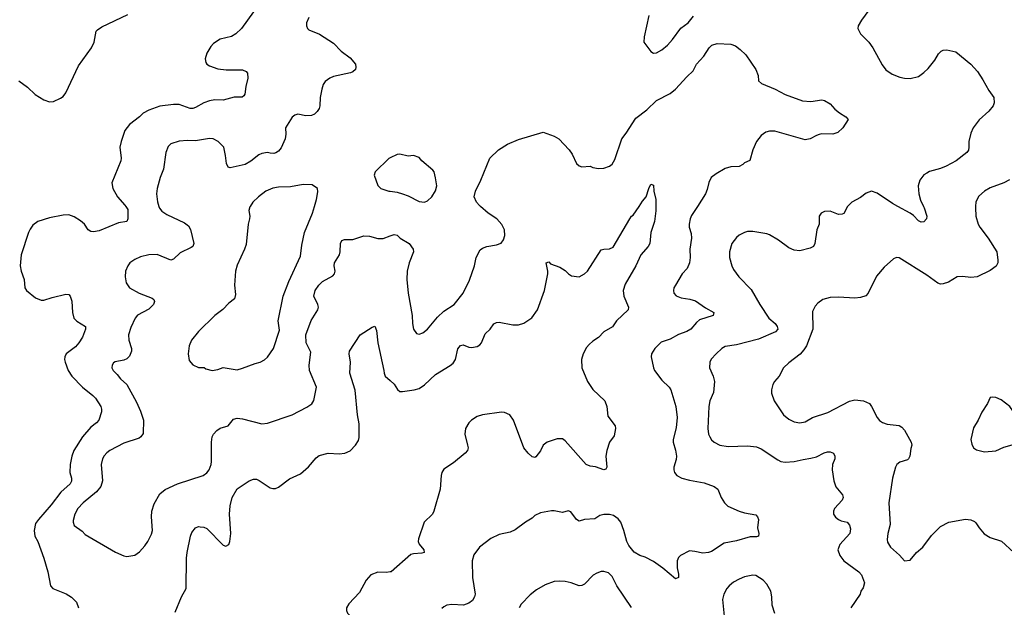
# Model space of a CAD drawing. Header units: inches. Extents: x 1934316 to 2140091, y 524953 to 667329.
# Tile 356 of 384: x 2077314 to 2084453, y 617094 to 621353. Entities that reach past the tile are written whole.
import ezdxf

# ---------------------------------------------------------------- set-up
doc = ezdxf.new("R2010")
doc.units = ezdxf.units.IN
doc.header["$MEASUREMENT"] = 0
for name, color, linetype in [('C0671', 7, 'Continuous'), ('C0672', 7, 'Continuous'), ('C0681', 7, 'Continuous'), ('C0682', 7, 'Continuous')]:
    doc.layers.add(name, color=color, linetype=linetype)

msp = doc.modelspace()

# ---------------------------------------------------------------- linework, layer by layer
at = {"layer": 'C0671', "color": 5}
for points, elevation in [([(2078083.6, 620000), (2078097.3, 619977.3), (2078098.7, 619910), (2078090.6, 619890), (2078030, 619880.5), (2077890, 619824), (2077850, 619815.3), (2077830, 619818.5), (2077810.7, 619830.7), (2077783.5, 619870), (2077756.2, 619896.2), (2077710, 619923.5), (2077670, 619938.2), (2077630, 619937.3), (2077530, 619918.1), (2077446.3, 619890), (2077410, 619862.9), (2077390, 619835.1), (2077379, 619810), (2077324.1, 619650), (2077317.8, 619570), (2077324.1, 619530), (2077347.8, 619470), (2077351.7, 619410), (2077364.9, 619390), (2077430, 619337.3), (2077470, 619319.1), (2077490, 619320.8), (2077550, 619340.3), (2077650, 619364.4), (2077670, 619362), (2077679.3, 619350), (2077692.5, 619312.5), (2077696.5, 619230), (2077706.7, 619190), (2077727.6, 619167.6), (2077790.4, 619130.4), (2077790.6, 619110.6), (2077768.9, 619051.1), (2077743.8, 619010), (2077718.7, 618981.3), (2077650.7, 618930), (2077640.7, 618910), (2077639.1, 618890), (2077643.8, 618870), (2077664.9, 618810), (2077692, 618770), (2077768.6, 618688.6), (2077844.4, 618630), (2077863.8, 618610), (2077901.6, 618550), (2077908.4, 618530), (2077906.7, 618510), (2077888, 618450), (2077870.7, 618430), (2077830, 618400.5), (2077770.2, 618330), (2077707.5, 618230), (2077693, 618190), (2077681.1, 618130), (2077678.5, 618070), (2077688.9, 618030), (2077690, 618007), (2077680.3, 617990), (2077611.7, 617928.3), (2077543.3, 617836.7), (2077450, 617729.7), (2077430, 617700.7), (2077418.9, 617650), (2077423.5, 617610), (2077446.7, 617570), (2077490.2, 617450), (2077517.8, 617350), (2077537.1, 617250), (2077554, 617230), (2077651.8, 617191.8), (2077690, 617167.6), (2077726.3, 617130), (2077740.7, 617090)], 220), ([(2078323.7, 620000), (2078327.4, 619987.4), (2078344.9, 619964.9), (2078381.8, 619941.8), (2078510, 619881.3), (2078538.2, 619858.2), (2078553.6, 619833.6), (2078576.9, 619730), (2078568.5, 619710), (2078557.8, 619702.2), (2078477.5, 619662.5), (2078430, 619616.9), (2078411, 619610), (2078310, 619651.6), (2078250.4, 619649.7), (2078190, 619633.3), (2078150, 619616.2), (2078114, 619590), (2078099.1, 619570), (2078082, 619530), (2078078, 619490), (2078086.7, 619446.7), (2078110.4, 619410.4), (2078181, 619370), (2078274.7, 619334.7), (2078286, 619326), (2078292.7, 619310), (2078284.4, 619290), (2078250, 619255.8), (2078167.9, 619212.1), (2078152.6, 619190), (2078119, 619121), (2078103.2, 619070), (2078106.2, 619030), (2078125.4, 618970), (2078124.8, 618950), (2078110, 618915.1), (2078090, 618895.9), (2078070, 618886.3), (2078007.8, 618872.3), (2077995.1, 618864.9), (2077983.8, 618850), (2077983.1, 618830), (2077992.4, 618810), (2078022, 618782), (2078046, 618750), (2078090, 618708.9), (2078161.2, 618581.2), (2078190, 618514.9), (2078210.9, 618450), (2078210, 618354), (2078193.7, 618330), (2078179.6, 618320.4), (2078070, 618284.8), (2077968.5, 618230), (2077946.1, 618213.9), (2077927.4, 618192.6), (2077915.5, 618170), (2077905.8, 618130), (2077914, 618010), (2077902, 617970), (2077872.4, 617930), (2077775.8, 617850), (2077737, 617810), (2077715.3, 617770), (2077703, 617723), (2077702, 617710), (2077710, 617686), (2077766.4, 617646.4), (2077790, 617622), (2078010, 617493.4), (2078070, 617466.8), (2078090, 617462.8), (2078150, 617471), (2078183.2, 617496.8), (2078221.5, 617538.5), (2078242.7, 617570), (2078270, 617624.7), (2078276.2, 617650), (2078269.7, 617749.7), (2078272.8, 617790), (2078290, 617843.8), (2078330, 617917.4), (2078370, 617948.8), (2078459.3, 617990), (2078645.2, 618050), (2078670, 618067.7), (2078687, 618090), (2078703, 618130), (2078705.4, 618150), (2078703.8, 618290), (2078708.6, 618330), (2078719.6, 618350), (2078743.7, 618376.3), (2078768.3, 618391.7), (2078825.2, 618410), (2078863.3, 618456.7), (2078890, 618466), (2078930, 618460.3), (2079070, 618424.9), (2079110, 618428.4), (2079289.2, 618490), (2079396.2, 618543.8), (2079431.2, 618568.8), (2079447.6, 618592.4), (2079465.1, 618690), (2079416.2, 618810), (2079412.4, 618850), (2079424.1, 618944.1), (2079392, 619012), (2079389.9, 619070), (2079428.3, 619171.7), (2079476.4, 619250), (2079481, 619270), (2079475.6, 619290), (2079446.4, 619350), (2079456.1, 619390), (2079483.1, 619430), (2079510, 619455.5), (2079583.9, 619496.1), (2079596.9, 619510), (2079600.4, 619530), (2079593.5, 619570), (2079595.5, 619590), (2079632.9, 619650), (2079638, 619670), (2079639.8, 619730), (2079650, 619752), (2079670, 619761.1), (2079730, 619759.6), (2079810, 619786.3), (2079850, 619784.4), (2079910, 619767.9), (2079950, 619767.7), (2080000, 619785.4)], 240), ([(2078985.6, 620000), (2078983.4, 619996.6), (2078976.3, 619970), (2078983, 619930), (2078981.6, 619910), (2078970.4, 619870), (2078955.1, 619724.9), (2078943.8, 619690), (2078890, 619574), (2078879.3, 619530), (2078872.7, 619430), (2078878, 619362), (2078871, 619330), (2078830, 619299), (2078787.5, 619252.5), (2078730, 619209), (2078610, 619094), (2078561, 619030), (2078542.8, 618990), (2078534.8, 618930), (2078543.5, 618883.5), (2078570, 618852), (2078610, 618832), (2078651.1, 618831.1), (2078663.6, 618823.6), (2078710, 618811.3), (2078750, 618818), (2078790, 618831), (2078890, 618814.8), (2078930, 618827.3), (2079021, 618861), (2079058, 618870), (2079090, 618886.8), (2079110, 618906.8), (2079154.5, 618970), (2079197.2, 619102.8), (2079189.4, 619170), (2079224.5, 619350), (2079265.4, 619454.6), (2079350, 619638), (2079360.1, 619719.9), (2079379.5, 619810), (2079437.2, 619950), (2079451.2, 620000)], 260), ([(2078442.5, 617057.5), (2078488, 617170), (2078522.4, 617230), (2078523.5, 617450), (2078528.9, 617490), (2078551.6, 617610), (2078563.3, 617636.7), (2078589, 617670), (2078610, 617678.8), (2078622, 617678), (2078650, 617674), (2078670, 617664), (2078790, 617544), (2078810, 617538), (2078830, 617548.4), (2078838.9, 617570), (2078845.7, 617630), (2078836.4, 617770), (2078841.5, 617830), (2078854.7, 617890), (2078890, 617953), (2078978, 618010), (2079010, 618023.7), (2079030, 618022), (2079050, 618012.4), (2079130, 617960.3), (2079150, 617954.3), (2079170, 617956), (2079190, 617965.7), (2079270, 618025.7), (2079350, 618061.6), (2079407.6, 618112.4), (2079462.8, 618177.2), (2079484.7, 618195.3), (2079550.3, 618210.3), (2079630, 618207), (2079670.5, 618210.5), (2079710, 618227.2), (2079749.7, 618270), (2079770, 618304), (2079775.5, 618324.5), (2079776.3, 618423.7), (2079763.5, 618490), (2079747.6, 618667.6), (2079708.3, 618790), (2079713, 618870), (2079702.9, 618930), (2079705.1, 618950), (2079783.7, 619070), (2079870, 619124), (2079890, 619130.8), (2079900.3, 619100.3), (2079910, 619011.3), (2079955.5, 618810), (2079956.3, 618790), (2079964.9, 618770), (2080000, 618738.7)], 220), ([(2080000, 617350.4), (2079974.4, 617345.6), (2079910, 617347.7), (2079860.3, 617330), (2079826.2, 617290), (2079779, 617201), (2079700.9, 617119.1), (2079684.6, 617090), (2079682.6, 617070), (2079691.4, 617051.4), (2079732.2, 617010), (2079739.5, 616990), (2079726.6, 616933.4), (2079697.3, 616890), (2079666.8, 616830), (2079666.8, 616790), (2079690.7, 616730), (2079730, 616680.7), (2079870, 616574.9), (2079903, 616543), (2080000, 616427.3)], 220)]:
    msp.add_lwpolyline(points, dxfattribs=dict(at, elevation=elevation))
at = {"layer": 'C0672', "color": 5}
for points, elevation in [([(2077309.1, 620910), (2077370, 620863.6), (2077426.5, 620810), (2077490, 620773), (2077530, 620757.8), (2077558.6, 620761.4), (2077610, 620783.5), (2077630, 620796.5), (2077650, 620822), (2077741, 621019), (2077835.1, 621150), (2077855.1, 621190), (2077869.6, 621270), (2077879.1, 621280.9), (2077910, 621301.1), (2078099.3, 621390)], 220), ([(2079010, 621409.6), (2078921.3, 621290), (2078881.7, 621250), (2078850, 621231.9), (2078767.5, 621212.5), (2078719.5, 621180.5), (2078700.9, 621159.1), (2078671.8, 621110), (2078658.7, 621070), (2078662.8, 621042.7), (2078670.5, 621030), (2078690, 621018), (2078750, 620996.9), (2078810.2, 620990.2), (2078930, 620988.8), (2078957.5, 620977.5), (2078966.9, 620966.9), (2078968.5, 620930), (2078953.7, 620870), (2078946.6, 620813.4), (2078939.2, 620800.8), (2078928.3, 620791.7), (2078870, 620791.3), (2078790, 620771.1), (2078730, 620772.3), (2078690, 620765.6), (2078648.7, 620751.3), (2078590, 620717.6), (2078570, 620710.8), (2078550, 620710.8), (2078470, 620738.2), (2078430, 620739.3), (2078330, 620727.6), (2078250, 620698.7), (2078210, 620676.8), (2078183.2, 620650), (2078110, 620593.5), (2078076.5, 620550), (2078049.2, 620470), (2078040.7, 620430), (2078049.1, 620350), (2078046.7, 620330), (2077981.5, 620170), (2077988.9, 620130), (2078023.7, 620070), (2078077.6, 620010), (2078083.6, 620000)], 220), ([(2079410.8, 621370), (2079394.8, 621330), (2079394.8, 621310), (2079401, 621290), (2079410, 621281), (2079487.7, 621247.7), (2079590, 621183.1), (2079646, 621126), (2079710, 621077.1), (2079748.4, 621030), (2079752.2, 621010), (2079748.5, 620991.5), (2079730, 620975.6), (2079711.5, 620968.5), (2079590, 620941.6), (2079564, 620930), (2079530, 620904.5), (2079515.6, 620884.4), (2079504.2, 620850), (2079493.7, 620790), (2079490.5, 620730), (2079485.5, 620710), (2079472.2, 620687.8), (2079452, 620668), (2079430, 620659.6), (2079390, 620657.6), (2079330, 620669.6), (2079310, 620662), (2079290, 620646.6), (2079241.6, 620570), (2079243.6, 620523.6), (2079239.1, 620490), (2079210, 620424.5), (2079190, 620399.6), (2079172.3, 620387.7), (2079155.8, 620384.2), (2079130, 620384.8), (2079110, 620391.1), (2079070, 620383.9), (2079047, 620373), (2078990, 620328.3), (2078950, 620304.4), (2078840.7, 620280.7), (2078825.1, 620285.1), (2078812.7, 620310), (2078806, 620370), (2078793.2, 620430), (2078754, 620470), (2078718, 620490), (2078690, 620492.7), (2078590, 620474.5), (2078530, 620477), (2078470, 620472.3), (2078410, 620452.7), (2078390, 620433.2), (2078372.7, 620390), (2078357.4, 620270), (2078331.8, 620210), (2078310.3, 620130), (2078307.2, 620090), (2078313.8, 620033.8), (2078323.7, 620000)], 240), ([(2080000, 620352.6), (2079990, 620348), (2079892, 620250), (2079885.4, 620225.4), (2079911.1, 620151.1), (2079932, 620130), (2079990, 620110.7), (2080000, 620109.4)], 260), ([(2079451.2, 620000), (2079465.2, 620050), (2079475.5, 620104.5), (2079472.7, 620130), (2079435.5, 620155.5), (2079370, 620158.4), (2079277.2, 620142.8), (2079190, 620138.9), (2079150, 620131.3), (2079099.1, 620110), (2079045.5, 620070), (2079004.9, 620030), (2078985.6, 620000)], 260)]:
    msp.add_lwpolyline(points, dxfattribs=dict(at, elevation=elevation))
at = {"layer": 'C0681', "color": 5}
for points, elevation in [([(2080000, 619785.4), (2080030, 619796), (2080050.2, 619790.2), (2080073.4, 619770), (2080137.6, 619730), (2080166.4, 619690), (2080168.5, 619670), (2080138.7, 619590), (2080122.6, 619530), (2080121.8, 619470), (2080131.3, 619371.3), (2080160.3, 619210), (2080162, 619150), (2080168.2, 619110), (2080190, 619078.8), (2080210, 619074.8), (2080235.9, 619084.1), (2080270, 619110.7), (2080342.4, 619197.6), (2080390, 619239.5), (2080463.7, 619290), (2080529.3, 619370), (2080574.5, 619465.5), (2080612, 619570), (2080624.5, 619630), (2080653.8, 619686.2), (2080670, 619698), (2080702, 619710), (2080770, 619720.5), (2080805.6, 619734.4), (2080821.4, 619758.5), (2080830.9, 619790), (2080829.7, 619829.7), (2080810, 619869.2), (2080774, 619910), (2080710, 619951.1), (2080654.3, 620000)], 240), ([(2081927.1, 620000), (2081927.3, 619967.3), (2081916.5, 619890), (2081888.9, 619811.1), (2081881.6, 619730), (2081871.8, 619708.2), (2081818.4, 619650), (2081781.6, 619570), (2081703.9, 619436.1), (2081688.5, 619390), (2081694, 619350), (2081727.3, 619270), (2081726.8, 619250), (2081642, 619170), (2081613.1, 619126.9), (2081548.4, 619091.6), (2081510.8, 619050), (2081470, 619022.7), (2081442.3, 618997.7), (2081424, 618976), (2081400.4, 618930), (2081388.5, 618890), (2081390.5, 618830), (2081430.5, 618730), (2081470, 618672.7), (2081555.5, 618590), (2081570.4, 618550), (2081579.3, 618479.3), (2081630.6, 618410), (2081632.7, 618390), (2081623.8, 618336.2), (2081590.7, 618290), (2081570.7, 618230), (2081562.8, 618190), (2081570.6, 618110), (2081564, 618096), (2081550, 618089.6), (2081490, 618111.8), (2081450, 618117.3), (2081420.5, 618130), (2081270, 618300.9), (2081250, 618314.5), (2081210, 618314.5), (2081138.8, 618290), (2081110.4, 618269.6), (2081090, 618229), (2081055.9, 618184.1), (2081050, 618179), (2081030, 618184), (2080999.5, 618210), (2080969.6, 618250), (2080894.5, 618450), (2080868, 618488), (2080830, 618505.6), (2080807.7, 618507.7), (2080670, 618488.2), (2080630, 618476.3), (2080590.6, 618450), (2080570.6, 618430), (2080545.5, 618390), (2080540.5, 618350), (2080562, 618270), (2080564.9, 618250), (2080560.7, 618230), (2080542.8, 618210), (2080459.9, 618140.1), (2080390, 618094), (2080376, 618070), (2080370.7, 618049.3), (2080363.8, 617950), (2080315.6, 617790), (2080306, 617770), (2080246, 617710), (2080205.5, 617590), (2080203, 617570), (2080210, 617551.3), (2080244.9, 617510), (2080246, 617490), (2080230, 617485.1), (2080170, 617482.4), (2080150, 617476.2), (2080008.1, 617351.9), (2080000, 617350.4)], 220), ([(2080000, 618738.7), (2080030, 618712), (2080052.5, 618672.5), (2080070, 618658.7), (2080090, 618657.3), (2080173.2, 618670), (2080210, 618680.5), (2080250, 618707), (2080330, 618782.5), (2080434.2, 618845.8), (2080455.9, 618864.1), (2080473.2, 618890), (2080491.9, 618968.1), (2080510, 618991.5), (2080530, 618995.8), (2080570, 618979.1), (2080590, 618976.2), (2080630, 618985), (2080650, 618996.9), (2080661.5, 619010), (2080690, 619076.4), (2080725.1, 619110), (2080751.2, 619148.8), (2080770, 619159.3), (2080790, 619161.6), (2080890, 619142.4), (2080930, 619142.4), (2080970, 619154.4), (2081027, 619193), (2081067.6, 619250), (2081119.6, 619390), (2081142.9, 619510), (2081142.9, 619530), (2081130, 619592), (2081150, 619598), (2081163.4, 619583.4), (2081230, 619560.5), (2081270, 619535.5), (2081294, 619510), (2081315.8, 619495.8), (2081370, 619490.3), (2081410, 619510.3), (2081430, 619530.4), (2081530, 619684.9), (2081549.7, 619690.2), (2081590, 619691.3), (2081615.9, 619704.1), (2081738, 619910), (2081750, 619928), (2081762.8, 619937.2), (2081804.4, 620000)], 220), ([(2082227.8, 620000), (2082185.8, 619934.2), (2082175.3, 619910), (2082167.8, 619872.2), (2082168.9, 619850), (2082183.1, 619803.1), (2082186, 619770), (2082172, 619690), (2082174.3, 619630), (2082169.1, 619590), (2082153.1, 619550), (2082118, 619510), (2082068.4, 619430), (2082057.6, 619410), (2082054, 619390), (2082056.4, 619370), (2082072.8, 619352.7), (2082110, 619336.9), (2082172.7, 619327.3), (2082214.4, 619314.4), (2082285.1, 619265.1), (2082346.8, 619230), (2082342.8, 619210), (2082243, 619177), (2082220.5, 619159.5), (2082179.5, 619110), (2082150, 619092), (2082090, 619070.7), (2082030, 619037.4), (2081964, 619016), (2081918.4, 618970), (2081895.8, 618930), (2081892.2, 618910), (2081908.7, 618830), (2081917.4, 618810), (2081970, 618741.1), (2082022.4, 618690), (2082035.8, 618670), (2082072, 618550), (2082081.3, 618470), (2082073.7, 618393.7), (2082052.7, 618310), (2082052.7, 618290), (2082070, 618232), (2082075.8, 618190), (2082074.4, 618165.6), (2082057.6, 618110), (2082055.8, 618090), (2082062.4, 618070), (2082079.3, 618050), (2082114.8, 618030), (2082170, 618014.3), (2082277.1, 617997.1), (2082350, 617970.4), (2082374.9, 617950), (2082400.5, 617890), (2082424.9, 617850), (2082447.4, 617827.4), (2082531.3, 617790), (2082570, 617778.4), (2082650, 617764), (2082664, 617750), (2082670.4, 617730.4), (2082664.4, 617670), (2082673.4, 617630), (2082670.8, 617610), (2082655.3, 617604.7), (2082610, 617603.5), (2082510, 617575.3), (2082422.2, 617557.8), (2082330, 617499.5), (2082308.5, 617491.5), (2082265.8, 617485.8), (2082210, 617499.3), (2082170, 617502.7), (2082104.7, 617470), (2082090, 617455.3), (2082082, 617430), (2082079.8, 617379.8), (2082090, 617334), (2082090.6, 617310), (2082070, 617299), (2081977.5, 617377.5), (2081910, 617425.1), (2081850, 617458), (2081809.6, 617469.7), (2081770, 617492.7), (2081730, 617542.7), (2081715.6, 617570), (2081695.1, 617650), (2081671.5, 617710), (2081654.2, 617734.2), (2081619.4, 617759.4), (2081590, 617767.6), (2081550, 617766.2), (2081521.4, 617758.6), (2081484.7, 617735.3), (2081409.2, 617730.8), (2081370, 617718), (2081350, 617729.3), (2081310, 617785.2), (2081290, 617792.7), (2081250, 617781.6), (2081190, 617794.3), (2081170, 617794.3), (2081090, 617779.6), (2081050, 617758.4), (2081030, 617739.5), (2080981, 617710), (2080905.8, 617654.2), (2080870, 617639.3), (2080790, 617622.7), (2080730, 617592.7), (2080646.8, 617530), (2080605.8, 617474.2), (2080594.9, 617430), (2080598, 617310), (2080615.6, 617190), (2080611.4, 617168.6), (2080597.3, 617142.7), (2080570, 617122.9), (2080532, 617110), (2080446.2, 617113.8), (2080410.5, 617109.5), (2080390, 617097.2), (2080375.5, 617084.5)], 240), ([(2083316.9, 620000), (2083290, 619949.3), (2083276.7, 619943.3), (2083250, 619942), (2083190, 619966), (2083150, 619962.7), (2083124.7, 619950), (2083110.8, 619930), (2083110.7, 619870), (2083093.4, 619830), (2083079.1, 619730), (2083070.4, 619709.6), (2083043.9, 619696.1), (2082970, 619678.7), (2082930, 619681.6), (2082890, 619698.4), (2082815, 619755.1), (2082750, 619793), (2082730, 619800.5), (2082630, 619818), (2082590, 619817.6), (2082568.8, 619811.2), (2082530, 619792), (2082510, 619775.1), (2082477.1, 619730), (2082459.1, 619670), (2082459.1, 619630), (2082476.3, 619570), (2082490, 619542.8), (2082528, 619490), (2082618, 619398), (2082680.4, 619290), (2082746, 619190), (2082791.8, 619150), (2082805.7, 619130), (2082811.8, 619110), (2082793.4, 619090), (2082670, 619037.4), (2082510, 618996.8), (2082430, 618983.5), (2082404.9, 618970), (2082362.8, 618930), (2082328.1, 618891.9), (2082317.3, 618870), (2082316.3, 618830), (2082342.4, 618770), (2082350.4, 618730), (2082343.7, 618650), (2082318.9, 618590), (2082311.5, 618550), (2082303.5, 618390), (2082308.2, 618350), (2082316.5, 618330), (2082330, 618308.7), (2082350, 618290.4), (2082390, 618270.3), (2082450, 618260.3), (2082590, 618263.7), (2082657, 618257), (2082690, 618242), (2082810, 618161.6), (2082831.7, 618151.7), (2082864.9, 618144.9), (2082929.8, 618150.2), (2082993.9, 618166.1), (2083050, 618173.7), (2083090, 618185.3), (2083146.3, 618213.7), (2083170, 618220.9), (2083190, 618222), (2083214.9, 618210), (2083224.4, 618190), (2083223.1, 618170), (2083207, 618130), (2083203.7, 618090), (2083215.8, 618010), (2083230, 617967.3), (2083280.5, 617910), (2083285.5, 617890), (2083278, 617870), (2083221.3, 617810), (2083213.7, 617790), (2083214.4, 617770), (2083227.6, 617747.6), (2083250, 617730.4), (2083270, 617720.5), (2083314, 617710), (2083330.3, 617690.3), (2083336.7, 617663.3), (2083331.9, 617628.1), (2083260.5, 617550), (2083245.5, 617510), (2083259.3, 617470), (2083290.3, 617430.3), (2083399.1, 617350), (2083418, 617330), (2083439.5, 617270), (2083430, 617234), (2083413.4, 617210), (2083407.3, 617190), (2083339.3, 617090)], 260), ([(2084243.5, 620000), (2084242.6, 619990), (2084247, 619930), (2084263.7, 619870), (2084274, 619850), (2084335.8, 619770), (2084398, 619670), (2084406.5, 619610), (2084404.7, 619590), (2084393.8, 619566.2), (2084350, 619534.4), (2084256.3, 619490), (2084210, 619483.4), (2084150, 619492.1), (2084111.3, 619488.7), (2084047.7, 619450), (2084010, 619437.6), (2083990, 619436.8), (2083970, 619443.5), (2083890, 619502.2), (2083690, 619626.6), (2083670, 619629.3), (2083650, 619619.3), (2083581.4, 619558.6), (2083525.8, 619494.2), (2083465.3, 619370), (2083448, 619352), (2083410, 619339.8), (2083370, 619335.1), (2083250, 619343), (2083190, 619339.6), (2083135.8, 619324.2), (2083100.7, 619299.3), (2083082.3, 619277.7), (2083063.1, 619236.9), (2083063.6, 619110), (2083019.6, 618990), (2083000.2, 618959.8), (2082971.7, 618928.3), (2082890, 618866.3), (2082852, 618830), (2082819.3, 618770), (2082785.5, 618730), (2082774.9, 618710), (2082763.8, 618670), (2082765.1, 618645.1), (2082783.8, 618590), (2082851.8, 618490), (2082890, 618458.5), (2082930, 618438.6), (2082970, 618431.4), (2083010, 618437.4), (2083062.9, 618470), (2083173.4, 618506.6), (2083330, 618589.1), (2083370, 618598.9), (2083430.7, 618590), (2083474.4, 618570), (2083490.2, 618550.2), (2083530.4, 618470), (2083548.2, 618448.2), (2083570, 618434), (2083602.2, 618422.2), (2083690, 618411.6), (2083710, 618400.4), (2083730, 618378), (2083778.4, 618290), (2083782.4, 618270), (2083774, 618246), (2083766.5, 618190), (2083756.9, 618170), (2083750, 618162), (2083695.3, 618144.7), (2083674.4, 618130), (2083664.6, 618110), (2083642.4, 618030), (2083616, 617850), (2083626, 617694), (2083607.8, 617630), (2083604.1, 617584.1), (2083606.2, 617566.2), (2083627.7, 617530), (2083692, 617472), (2083730, 617431), (2083770, 617434.8), (2083815.1, 617490), (2083860.9, 617530), (2083925.8, 617614.2), (2083990, 617678.7), (2084050, 617711.5), (2084170, 617733.7), (2084208.8, 617728.8), (2084235.8, 617715.8), (2084247, 617707), (2084270.5, 617670), (2084306.4, 617626.4), (2084350, 617600.3), (2084432.6, 617572.6), (2084520.4, 617490)], 280), ([(2083867, 620000), (2083871.8, 619990), (2083890.3, 619930), (2083887.7, 619910), (2083870, 619889.2), (2083850, 619885.1), (2083830, 619894.5), (2083793.5, 619933.5), (2083770.7, 619950.7), (2083680, 620000)], 260), ([(2081750, 617091.6), (2081643.8, 617250), (2081610, 617316.9), (2081583, 617343), (2081550, 617353.1), (2081530, 617353.1), (2081497.8, 617342.2), (2081472.6, 617327.4), (2081410, 617261.6), (2081390, 617251.6), (2081370, 617249.6), (2081312.2, 617272.2), (2081270, 617279.7), (2081230, 617284.2), (2081190, 617280.7), (2081124.4, 617255.6), (2081060.6, 617219.4), (2081015.4, 617184.6), (2080950, 617117), (2080934.4, 617090)], 260), ([(2082790, 617049.3), (2082770, 617108.7), (2082767.7, 617170), (2082759.3, 617210), (2082730, 617260.5), (2082704.2, 617290), (2082650, 617325.1), (2082630, 617327), (2082570, 617313.6), (2082530, 617298.7), (2082490, 617276.3), (2082458.4, 617250), (2082440.4, 617230), (2082418.4, 617190), (2082408.5, 617150), (2082420.9, 617030)], 260)]:
    msp.add_lwpolyline(points, dxfattribs=dict(at, elevation=elevation))
at = {"layer": 'C0681', "color": 5, "elevation": 320}
msp.add_lwpolyline([(2084370, 618617.2), (2084350, 618614), (2084330.8, 618570), (2084290, 618509.3), (2084263.2, 618450), (2084230, 618394), (2084209.1, 618309.1), (2084216.2, 618276.2), (2084228.4, 618250), (2084250, 618236.4), (2084310, 618221.3), (2084390, 618228.2), (2084450, 618254), (2084509.4, 618270.6), (2084530, 618284), (2084559.5, 618330), (2084566.3, 618386.3), (2084545.2, 618450), (2084518, 618510), (2084492, 618550), (2084430, 618597), (2084390, 618615.1)], close=True, dxfattribs=at)
at = {"layer": 'C0682', "color": 5}
for points, elevation in [([(2083490.4, 621450), (2083417.1, 621350), (2083393.4, 621310), (2083390.6, 621290), (2083410.7, 621250), (2083470.3, 621190.3), (2083499.1, 621150), (2083567.1, 621027.1), (2083593.4, 620990), (2083638.9, 620958.9), (2083696.3, 620936.3), (2083730, 620928.7), (2083770, 620927.2), (2083830, 620942.6), (2083869.4, 620970), (2083899.4, 621000.6), (2083950, 621060.7), (2083974.8, 621105.2), (2083995.3, 621124.7), (2084010, 621132.4), (2084036, 621136), (2084101.4, 621121.4), (2084210.7, 621030.7), (2084257.4, 620977.4), (2084298, 620918), (2084339.6, 620839.6), (2084376.3, 620790), (2084379.1, 620750), (2084370.6, 620730), (2084340.7, 620690), (2084270, 620626.6), (2084226, 620570), (2084210.5, 620530), (2084195.5, 620470), (2084196.4, 620430), (2084191.8, 620408.2), (2084182, 620390), (2084104, 620330), (2084030, 620291.3), (2083990, 620274.3), (2083910, 620252.4), (2083890, 620242), (2083870, 620229.6), (2083839.6, 620190), (2083829, 620150), (2083833.1, 620090), (2083845.3, 620045.2), (2083867, 620000)], 260), ([(2081875.8, 621384.2), (2081842.4, 621230), (2081838.8, 621190), (2081890, 621122.8), (2081910, 621110.8), (2081930, 621113), (2081970, 621134.9), (2082010, 621168), (2082047.3, 621210), (2082107.9, 621292.1), (2082161.3, 621330), (2082200.3, 621379.7)], 260), ([(2080654.3, 620000), (2080646.7, 620006.7), (2080625.6, 620030), (2080609.8, 620070.2), (2080618.9, 620110), (2080658, 620190), (2080723.6, 620350), (2080784.5, 620410), (2080850, 620450.3), (2080930, 620484.6), (2081110, 620539.1), (2081190, 620508.7), (2081222, 620490), (2081297.3, 620410), (2081318.7, 620378.7), (2081350.5, 620310.5), (2081370, 620294.8), (2081390, 620287.7), (2081450, 620290.7), (2081470, 620281), (2081510, 620274.8), (2081550, 620276), (2081590, 620290.8), (2081610, 620306.8), (2081630, 620341), (2081679.8, 620490), (2081710.9, 620530), (2081780.3, 620639.7), (2081860.8, 620699.2), (2081930, 620766.5), (2082030, 620818), (2082070, 620848.9), (2082150, 620938.5), (2082197.2, 620982.8), (2082222, 621030), (2082274, 621090), (2082312.6, 621150), (2082332.3, 621167.7), (2082370, 621180.7), (2082470, 621176.9), (2082503.8, 621163.8), (2082538.2, 621138.2), (2082577.7, 621097.7), (2082651.7, 620991.7), (2082668.2, 620950), (2082671, 620910), (2082691.3, 620890), (2082791, 620850), (2082864.7, 620810), (2082990, 620766), (2083050, 620759.5), (2083130, 620771.7), (2083150, 620768.5), (2083190, 620743.8), (2083224.2, 620704.2), (2083257.3, 620677.3), (2083304, 620650), (2083321, 620630), (2083282, 620570), (2083245.4, 620534.6), (2083210, 620524.5), (2083130, 620525.1), (2083110, 620520.7), (2083090, 620514.5), (2083046, 620490), (2083010, 620481.3), (2082790, 620544.8), (2082750, 620545.4), (2082722.6, 620537.4), (2082690, 620513.6), (2082656, 620470), (2082630.3, 620410), (2082607.9, 620332.1), (2082570, 620316), (2082556.7, 620303.3), (2082530.4, 620289.6), (2082470, 620287.6), (2082430, 620275.6), (2082363.4, 620236.6), (2082328.2, 620210), (2082310, 620174), (2082298, 620122), (2082285.3, 620090), (2082227.8, 620000)], 240), ([(2080000, 620109.4), (2080050, 620103), (2080090, 620090.6), (2080130, 620076.3), (2080210, 620035.5), (2080250, 620030.7), (2080270, 620040.7), (2080301.2, 620070), (2080330, 620112), (2080338, 620150), (2080330, 620206), (2080319, 620250), (2080310, 620262), (2080229.3, 620329.3), (2080210, 620355.3), (2080170, 620368.7), (2080130, 620364), (2080070, 620379), (2080050, 620375.3), (2080000, 620352.6)], 260), ([(2081804.4, 620000), (2081830, 620038.8), (2081857.2, 620070), (2081875.3, 620130), (2081890, 620162), (2081910, 620154), (2081910.8, 620110), (2081926.8, 620050), (2081927.1, 620000)], 220), ([(2084490, 620192.6), (2084450, 620171.6), (2084350, 620134), (2084309.2, 620110.8), (2084267.1, 620072.9), (2084246.5, 620033.5), (2084243.5, 620000)], 280), ([(2083680, 620000), (2083641.1, 620021.1), (2083530, 620096.2), (2083490, 620109.5), (2083450, 620097), (2083410, 620065.6), (2083347.3, 620030), (2083318, 620002), (2083316.9, 620000)], 260)]:
    msp.add_lwpolyline(points, dxfattribs=dict(at, elevation=elevation))

doc.saveas('drawing.dxf')
